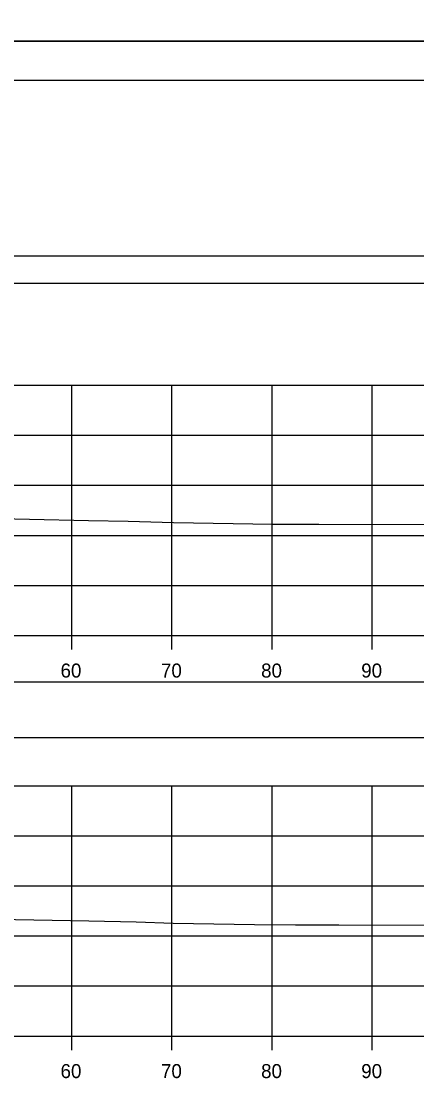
# Model space of a CAD drawing. Extents: x 1369627 to 1374022, y 380035 to 398173.
# Drawn here: x 1372153.5 to 1372193, y 383348.4 to 383454.2 of the extents above; entities that cross this region are included whole.
import ezdxf

# ---------------------------------------------------------------- set-up
doc = ezdxf.new("R2010")
doc.units = 0
for name, color, linetype in [('Default', 7, 'Continuous'), ('R_Axis', 7, 'Continuous'), ('R_Axis Annot', 7, 'Continuous'), ('R_Border', 7, 'Continuous'), ('R_Exist Surface', 7, 'Continuous'), ('R_Grid', 7, 'Continuous'), ('R_No Plot', 7, 'Continuous')]:
    doc.layers.add(name, color=color, linetype=linetype)

msp = doc.modelspace()

# ---------------------------------------------------------------- linework, layer by layer
at = {"layer": 'Default'}
for points in [[(1371948.53, 383428.01), (1372248.53, 383428.01), (1372248.53, 383430.71), (1371948.53, 383430.71)], [(1371948.53, 383382.64), (1372248.53, 383382.64), (1372248.53, 383388.16), (1371948.53, 383388.16)]]:
    msp.add_lwpolyline(points, close=True, dxfattribs=at)
at = {"layer": 'R_Axis'}
for p, q in [((1371948.53, 383392.83), (1372248.53, 383392.83)), ((1372158.53, 383391.43), (1372158.53, 383392.83)), ((1372168.53, 383391.43), (1372168.53, 383392.83)), ((1372178.53, 383391.43), (1372178.53, 383392.83)), ((1372188.53, 383391.43), (1372188.53, 383392.83)), ((1371948.53, 383352.83), (1372248.53, 383352.83)), ((1372158.53, 383351.43), (1372158.53, 383352.83)), ((1372168.53, 383351.43), (1372168.53, 383352.83)), ((1372178.53, 383351.43), (1372178.53, 383352.83)), ((1372188.53, 383351.43), (1372188.53, 383352.83))]:
    msp.add_line(p, q, dxfattribs=at)
at = {"layer": 'R_Border'}
msp.add_line((1371940.53, 383448.29), (1372256.71, 383448.29), dxfattribs=at)
at = {"layer": 'R_Exist Surface'}
for points in [[(1372148.39, 383404.59), (1372160.19, 383404.33), (1372164.16, 383404.25), (1372168.68, 383404.1), (1372178.61, 383403.96), (1372180.84, 383403.94), (1372183.21, 383403.94), (1372199.64, 383403.91), (1372218.67, 383404), (1372219.39, 383404), (1372226.46, 383404.08), (1372233.15, 383404.14), (1372248.53, 383404.03)], [(1372149.23, 383364.55), (1372160.23, 383364.32), (1372164.97, 383364.22), (1372168.67, 383364.1), (1372176.79, 383363.98), (1372180.87, 383363.94), (1372185.2, 383363.94), (1372199.56, 383363.91), (1372216.95, 383363.99), (1372219.46, 383363.99), (1372220.44, 383364.01), (1372220.54, 383364.02), (1372227.26, 383364.09), (1372233.55, 383364.15), (1372248.53, 383364.04)]]:
    msp.add_lwpolyline(points, dxfattribs=at)
at = {"layer": 'R_Grid'}
for p, q in [((1371948.53, 383417.83), (1372248.53, 383417.83)), ((1372158.53, 383392.83), (1372158.53, 383417.83)), ((1372168.53, 383392.83), (1372168.53, 383417.83)), ((1372178.53, 383392.83), (1372178.53, 383417.83)), ((1372188.53, 383392.83), (1372188.53, 383417.83)), ((1371948.53, 383412.83), (1372248.53, 383412.83)), ((1371948.53, 383407.83), (1372248.53, 383407.83)), ((1371948.53, 383402.83), (1372248.53, 383402.83)), ((1371948.53, 383397.83), (1372248.53, 383397.83)), ((1371948.53, 383392.83), (1372248.53, 383392.83)), ((1371948.53, 383377.83), (1372248.53, 383377.83)), ((1372158.53, 383352.83), (1372158.53, 383377.83)), ((1372168.53, 383352.83), (1372168.53, 383377.83)), ((1372178.53, 383352.83), (1372178.53, 383377.83)), ((1372188.53, 383352.83), (1372188.53, 383377.83)), ((1371948.53, 383372.83), (1372248.53, 383372.83)), ((1371948.53, 383367.83), (1372248.53, 383367.83)), ((1371948.53, 383362.83), (1372248.53, 383362.83)), ((1371948.53, 383357.83), (1372248.53, 383357.83)), ((1371948.53, 383352.83), (1372248.53, 383352.83))]:
    msp.add_line(p, q, dxfattribs=at)
at = {"layer": 'R_No Plot'}
msp.add_line((1371928.13, 383452.19), (1372261.46, 383452.19), dxfattribs=at)
msp.add_line((1371928.13, 383452.19), (1372261.46, 383452.19), dxfattribs=at)
for points in [[(1371928.12, 383665.52), (1372261.46, 383665.52), (1372261.46, 383452.18), (1371928.12, 383452.18)], [(1371928.12, 383452.19), (1372261.46, 383452.19), (1372261.46, 383238.85), (1371928.12, 383238.85)], [(1372174.45, 383448.29), (1372194.07, 383448.29), (1372194.07, 383438.41), (1372210.18, 383438.41), (1372233.38, 383438.41), (1372233.38, 383405.74), (1372256.59, 383405.74), (1372256.71, 383242.83), (1371940.53, 383242.83), (1371940.53, 383448.29)]]:
    msp.add_lwpolyline(points, close=True, dxfattribs=at)

# ---------------------------------------------------------------- texts
at = {"layer": 'R_Axis Annot'}
for s, p in [('60', (1372157.41, 383388.63)), ('70', (1372167.44, 383388.63)), ('80', (1372177.44, 383388.63)), ('90', (1372187.44, 383388.63)), ('60', (1372157.41, 383348.63)), ('70', (1372167.44, 383348.63)), ('80', (1372177.44, 383348.63)), ('90', (1372187.44, 383348.63))]:
    msp.add_text(s, height=1.4, dxfattribs=at).set_placement(p)

doc.saveas('drawing.dxf')
